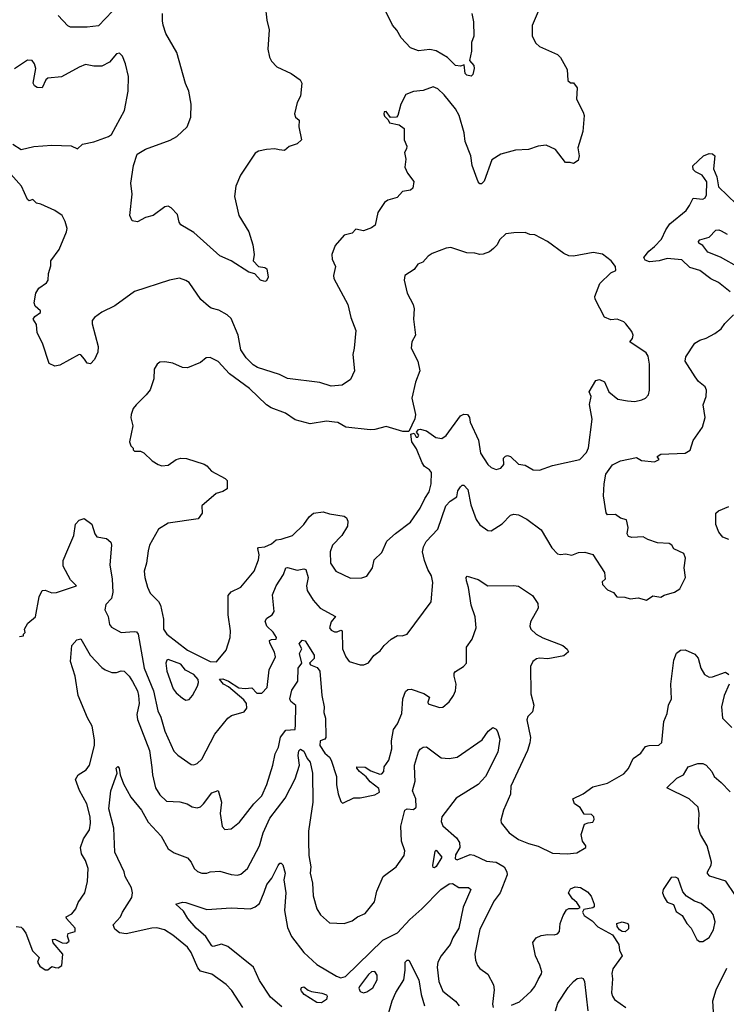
# Model space of a CAD drawing. Extents: x 1690054 to 1842981, y 782881 to 914114.
# Tile 460 of 656: x 1789787 to 1794160, y 806914 to 813007. Entities that reach past the tile are written whole.
import ezdxf

# ---------------------------------------------------------------- set-up
doc = ezdxf.new("R2010")
doc.units = 0

msp = doc.modelspace()

# ---------------------------------------------------------------- linework, layer by layer
at = {"layer": '0CON10XD'}
for points in [[(1790360.5, 813059.5), (1790275, 812968.6), (1790205, 812960.6), (1790101.7, 812961.7), (1790085, 812970), (1790024.1, 813034.1)], [(1791305.4, 813095), (1791316.2, 813005), (1791331.1, 812945), (1791322.9, 812825), (1791333.6, 812775), (1791345, 812750.8), (1791377.5, 812715), (1791466.2, 812675), (1791522.5, 812635), (1791533.3, 812615), (1791524, 812535), (1791504.3, 812495), (1791488, 812425), (1791494.4, 812404.4), (1791516.2, 812385), (1791514, 812345), (1791530, 812265), (1791505, 812240), (1791455, 812222.5), (1791425, 812197.5), (1791392, 812202), (1791365, 812208), (1791315, 812203.8), (1791265, 812193.3), (1791245, 812181.2), (1791153.1, 812045), (1791125, 811977.5), (1791116.5, 811913.5), (1791142.5, 811795), (1791204, 811695), (1791230, 811615), (1791237.5, 811555), (1791232.5, 811515), (1791265, 811481.2), (1791305, 811473.8), (1791316.2, 811465), (1791323.8, 811415), (1791315, 811392.5), (1791305, 811387.5), (1791276.4, 811396.4), (1791242.5, 811435), (1791205, 811446), (1791095, 811516.2), (1791025, 811546.2), (1790865, 811690), (1790785, 811738), (1790774.2, 811755), (1790762.7, 811802.7), (1790725, 811843.3), (1790705, 811853.3), (1790685, 811850), (1790613.6, 811796.4), (1790565, 811782.5), (1790515, 811756.2), (1790483.6, 811763.6), (1790467.5, 811795), (1790482.1, 811927.9), (1790474.5, 811995), (1790490.9, 812105), (1790514.6, 812175), (1790565, 812205.4), (1790718.9, 812261.1), (1790759.2, 812285), (1790823.5, 812345), (1790846.3, 812403.7), (1790848.7, 812485), (1790833.6, 812565), (1790813.5, 812613.5), (1790760, 812805), (1790691.5, 812921.5), (1790673.9, 812973.9), (1790671.1, 813001.1), (1790670.5, 813045)], [(1792995, 813058.8), (1792959.4, 812970.6), (1792959.2, 812905), (1792981.3, 812861.3), (1793005, 812842), (1793115, 812791.2), (1793135, 812773.3), (1793175, 812700), (1793180.3, 812630.3), (1793195, 812617.5), (1793215, 812617.5), (1793237.5, 812585), (1793233.3, 812515), (1793275.3, 812435.3), (1793279.5, 812415), (1793273.1, 812315), (1793240.8, 812215), (1793250, 812165), (1793243.9, 812136.1), (1793215, 812116.7), (1793193.6, 812123.6), (1793165, 812123.3), (1793104, 812205), (1793045, 812231.4), (1792995, 812224.3), (1792935.7, 812204.3), (1792855, 812200), (1792764.2, 812175.8), (1792708.8, 812141.2), (1792661.7, 812008.3), (1792645, 811992), (1792635, 811992), (1792625, 812003.8), (1792586.9, 812105), (1792579.2, 812165), (1792543.6, 812253.6), (1792538.1, 812308.1), (1792506.2, 812415), (1792485, 812456.5), (1792415, 812543.3), (1792375, 812580.6), (1792345, 812591.5), (1792285, 812569.2), (1792225, 812564), (1792177.5, 812545), (1792146.2, 812485), (1792127.5, 812415), (1792120, 812405), (1792081.7, 812401.7), (1792055, 812440), (1792041.7, 812438.3), (1792040, 812425), (1792045, 812410), (1792068.3, 812388.3), (1792075, 812370), (1792135, 812357.5), (1792166.2, 812335), (1792166.7, 812265), (1792182.5, 812225), (1792181.7, 812208.3), (1792167.5, 812185), (1792177.5, 812145), (1792171.2, 812095), (1792187.5, 812057.5), (1792227, 812007), (1792220, 811965), (1792205, 811952.5), (1792156.4, 811943.6), (1792122.3, 811907.7), (1792065, 811890), (1792045, 811876.2), (1792004, 811815), (1791986.2, 811735), (1791965, 811718.8)], [(1792586.2, 813045), (1792596.2, 812995), (1792596.7, 812905), (1792584.1, 812865.9), (1792583.6, 812813.6), (1792570, 812755), (1792596.7, 812725), (1792600, 812705), (1792591.7, 812668.3), (1792581.7, 812658.3), (1792555, 812663.3), (1792543.8, 812675), (1792538.8, 812728.8), (1792515, 812720.6), (1792485, 812723.6), (1792435, 812773.5), (1792363.9, 812813.9), (1792325, 812822.1), (1792255, 812815.4), (1792205, 812834.2), (1792147.9, 812895), (1792121.7, 812941.7), (1792094.6, 812974.6), (1792043.8, 813075)], [(1789745, 812236.9), (1789796.4, 812203.6), (1789875, 812222.9), (1789985, 812231.5), (1790105, 812227.5), (1790145, 812208.9), (1790175, 812237.8), (1790245, 812250.9), (1790336.1, 812283.9), (1790355, 812296.2), (1790435.6, 812445), (1790458.1, 812565), (1790461.2, 812655), (1790441.8, 812735), (1790422.4, 812782.4), (1790405, 812801.2), (1790385, 812797.1), (1790341.9, 812745), (1790295, 812719.6), (1790245, 812720.5), (1790195, 812730), (1790155, 812714.4), (1790045, 812653.3), (1789960, 812645), (1789949.4, 812635), (1789925, 812586), (1789895, 812587.1), (1789877.9, 812597.9), (1789870, 812615), (1789887.5, 812705), (1789879.4, 812735), (1789865, 812755.8), (1789835, 812756.9), (1789753.9, 812703.9)], [(1794184.3, 811324.3), (1794111.4, 811381.4), (1794065, 811404.4), (1793995.4, 811455), (1793934.6, 811475), (1793885, 811520.8), (1793795, 811529.4), (1793745, 811515.3), (1793685, 811509.5), (1793658.7, 811518.7), (1793650.8, 811535), (1793680, 811575), (1793716.6, 811603.4), (1793759.7, 811650.3), (1793785, 811708.1), (1793810.4, 811745), (1793912.4, 811827.6), (1793932.6, 811857.4), (1793955, 811902.5), (1794015, 811897.5), (1794030, 811905), (1794037, 811923), (1794040, 812005), (1794010, 812045), (1793970, 812065), (1793955, 812080), (1793953.6, 812103.6), (1794020, 812165), (1794055, 812180), (1794075, 812178.1), (1794089.2, 812165), (1794081.2, 812085), (1794102, 812035), (1794112.5, 811972.5), (1794223.3, 811865)], [(1791965, 811718.8), (1791915, 811700), (1791868.3, 811711.7), (1791845, 811686.7), (1791795, 811673.8), (1791739.1, 811610.9), (1791718, 811555), (1791720, 811525), (1791740.5, 811480.5), (1791730, 811425), (1791732, 811405), (1791817.5, 811245), (1791836.2, 811165), (1791868, 811085), (1791858, 810975), (1791848.8, 810935), (1791860, 810835), (1791835, 810780), (1791782.5, 810745), (1791715, 810739.4), (1791645, 810762.5), (1791445, 810787.3), (1791395, 810812.7), (1791258, 810855), (1791232, 810872), (1791188.5, 810915), (1791155.6, 810965), (1791138.2, 811055), (1791095, 811157.5), (1791070.2, 811180.2), (1791019.1, 811209.1), (1790972.7, 811222.7), (1790955, 811234.3), (1790908.9, 811275), (1790835, 811380.8), (1790815, 811394), (1790775, 811407.1), (1790715, 811395.6), (1790496.7, 811325), (1790375, 811237.5), (1790295, 811196.9), (1790250, 811165), (1790236, 811145), (1790234.4, 811125), (1790272.5, 810985), (1790270.3, 810949.7), (1790250.8, 810905), (1790225, 810878), (1790205, 810882), (1790187.1, 810907.1), (1790165, 810933.8), (1790155, 810936.2), (1790035, 810868.8), (1790003.6, 810863.6), (1789970, 810880), (1789928.8, 811005), (1789895, 811070), (1789891.7, 811121.7), (1789870, 811155), (1789880, 811170), (1789916.2, 811195), (1789916, 811205), (1789883.3, 811235), (1789876.2, 811255), (1789887.1, 811315), (1789905, 811346), (1789951.7, 811378.3), (1789963.3, 811395), (1789964.1, 811435.9), (1789978.8, 811485), (1789980, 811515), (1790031.1, 811585), (1790077.5, 811695), (1790080.8, 811715), (1790068.1, 811758.1), (1790048.8, 811795), (1790005, 811826), (1789916.7, 811866.7), (1789891.7, 811871.7), (1789868.8, 811895), (1789845, 811887.1), (1789835, 811894.2), (1789797.9, 811977.9), (1789731.2, 812051.2)], [(1791005, 809034.3), (1791064.4, 809105.6), (1791090, 809185), (1791091.9, 809225), (1791078.1, 809325), (1791077.5, 809445), (1791095, 809467.5), (1791155, 809496), (1791238.6, 809595), (1791265.8, 809665), (1791268.1, 809695), (1791260.8, 809735), (1791265, 809741.2), (1791305, 809746.4), (1791346, 809765), (1791375, 809788), (1791405, 809792), (1791475, 809816.2), (1791545, 809884.3), (1791578, 809932), (1791605, 809954.4), (1791665, 809962.5), (1791705, 809948.8), (1791795, 809936.2), (1791810, 809925), (1791818.8, 809905), (1791815.8, 809874.2), (1791781.4, 809815), (1791722, 809755), (1791708.1, 809715), (1791710, 809645), (1791744, 809595), (1791835, 809551.2), (1791905, 809553.8), (1791935.8, 809564.2), (1791970, 809615), (1791980, 809665), (1792028.7, 809711.3), (1792059.7, 809780.3), (1792112.1, 809827.9), (1792205, 809897.5), (1792265, 809983.8), (1792294.4, 810045), (1792322.2, 810085), (1792334.4, 810135), (1792336.2, 810205), (1792322.7, 810222.7), (1792292.8, 810242.8), (1792276.9, 810265), (1792242.4, 810352.4), (1792213.8, 810395), (1792207.5, 810442.5), (1792228.3, 810448.3), (1792240, 810425), (1792250, 810425), (1792256.8, 810436.8), (1792242.5, 810455), (1792255, 810472.5), (1792265, 810473.3), (1792305, 810464), (1792362.1, 810422.1), (1792400, 810415), (1792425.5, 810434.5), (1792515, 810555.7), (1792535, 810565.8), (1792557.5, 810565), (1792571.2, 810545), (1792575, 810517.5), (1792626.5, 810405), (1792638.9, 810325), (1792685, 810254), (1792705, 810236), (1792735, 810224.2), (1792765, 810231.9), (1792784.3, 810255), (1792782, 810295), (1792793, 810307), (1792805, 810310), (1792825, 810304.2), (1792875, 810257.1), (1792915, 810251.4), (1792965, 810221.4), (1793005, 810220.6), (1793085, 810249.5), (1793253.3, 810285), (1793295, 810330), (1793307.8, 810357.8), (1793329.7, 810535), (1793314.4, 810625.6), (1793323.3, 810675), (1793311.2, 810705), (1793352.5, 810775), (1793375, 810780), (1793406, 810766), (1793433.9, 810703.9), (1793489.1, 810659.1), (1793548.8, 810648.8), (1793595, 810644.7), (1793636.7, 810655), (1793660, 810665), (1793678.8, 810685), (1793685.8, 810715), (1793685.6, 810875.6), (1793675.7, 810925), (1793665, 810946), (1793563.3, 811015), (1793580, 811035), (1793584, 811055), (1793575, 811078.8), (1793538.8, 811125), (1793525, 811138), (1793485, 811153.3), (1793445, 811149.2), (1793405.8, 811165.8), (1793347.7, 811277.7), (1793346, 811295), (1793378, 811375), (1793445, 811440), (1793477.5, 811455), (1793475, 811480), (1793447.5, 811515), (1793395, 811557.5), (1793336.4, 811566.4), (1793215, 811543.8), (1793185, 811546), (1793155, 811560), (1793053.3, 811635), (1792975, 811676), (1792945, 811678.6), (1792915, 811690), (1792845, 811688.1), (1792795, 811683.3), (1792757.5, 811645), (1792742.5, 811615), (1792719.3, 811590.7), (1792695, 811570), (1792655, 811556.7), (1792635, 811553.8), (1792603.6, 811563.6), (1792555, 811564), (1792455, 811597.9), (1792427, 811593), (1792340.3, 811559.7), (1792315.8, 811544.2), (1792282.6, 811507.4), (1792252, 811495), (1792229.3, 811460.7), (1792170, 811425), (1792166, 811395), (1792184, 811315), (1792221.2, 811245), (1792228.8, 811218.8), (1792224, 811155), (1792237.5, 811055), (1792213.8, 811015), (1792210, 810975), (1792250, 810895), (1792263.3, 810835), (1792236.2, 810763.8), (1792214.4, 810665.6), (1792235.8, 810565), (1792232.3, 810537.7), (1792195, 810460), (1792158.6, 810458.6), (1792055, 810490.5), (1791985, 810471.2), (1791955, 810470), (1791805.7, 810485.7), (1791755, 810514), (1791735, 810517.1), (1791685, 810522.5), (1791585, 810507.5), (1791491.9, 810531.9), (1791432.7, 810572.7), (1791342.5, 810605), (1791315, 810623.3), (1791210, 810725), (1791085.4, 810815.4), (1791015, 810893.3), (1790965, 810917.5), (1790940, 810915), (1790905, 810886.7), (1790825, 810854), (1790795, 810855.8), (1790735, 810882.5), (1790685, 810891.2), (1790655, 810888.8), (1790636.7, 810875), (1790618.8, 810845), (1790616.7, 810785), (1790593.8, 810716.2), (1790570, 810685), (1790507.5, 810625), (1790489.3, 810600.7), (1790476.7, 810565), (1790473.9, 810543.9), (1790486.2, 810495), (1790466.7, 810395), (1790475, 810370), (1790490, 810355), (1790490, 810345), (1790498.3, 810338.3), (1790535, 810337.5), (1790555, 810327.5), (1790607, 810277), (1790643.9, 810253.9), (1790667, 810247), (1790705, 810250), (1790755, 810286.7), (1790785, 810293.3), (1790818.3, 810291.7), (1790927.7, 810257.7), (1790945, 810247.5), (1790973.9, 810213.9), (1791058.3, 810168.3), (1791070, 810155), (1791070, 810105), (1791045, 810087.5), (1791002.5, 810075), (1790915, 810000), (1790916.4, 809953.6), (1790890.7, 809919.3), (1790705, 809892.2), (1790645.4, 809854.6), (1790590.8, 809755), (1790581.2, 809721.2), (1790571.4, 809645), (1790558.1, 809595), (1790561.4, 809555), (1790578, 809495), (1790595, 809458.8), (1790645, 809407.1), (1790657.5, 809385), (1790677.3, 809297.3), (1790675.9, 809235), (1790697.8, 809205), (1790825.2, 809105), (1790965, 809036.6), (1791005, 809034.3)], [(1794242.4, 811472.4), (1794125, 811538.1), (1794045, 811569.4), (1794015, 811610), (1793991.2, 811625), (1793988.8, 811635), (1793996.7, 811645), (1794055, 811661.2), (1794095, 811704), (1794115, 811707.1), (1794128.8, 811701.2), (1794165, 811680)], [(1789785, 809190), (1789810, 809195), (1789810, 809205), (1789820, 809215), (1789817.5, 809235), (1789836.4, 809273.6), (1789885, 809312.5), (1789907.9, 809435), (1789925, 809476.2), (1789945, 809478), (1789985, 809460.8), (1790015, 809462.9), (1790138.8, 809505), (1790101.2, 809541.2), (1790056.4, 809625), (1790055, 809660), (1790085, 809728.8), (1790121.4, 809815), (1790132, 809885), (1790155, 809910), (1790185, 809921.2), (1790233.8, 809885), (1790251.2, 809825), (1790265, 809806.7), (1790325, 809798), (1790351.2, 809775), (1790355.8, 809755), (1790344.4, 809635), (1790359.5, 809545), (1790363.6, 809465), (1790355.6, 809425), (1790320.8, 809389.2), (1790314.1, 809355), (1790333.8, 809315), (1790342.9, 809265), (1790355, 809248), (1790415, 809215.7), (1790495, 809222.2), (1790508.8, 809218.8), (1790521.1, 809205), (1790558.1, 808995), (1790614.3, 808855), (1790640.8, 808730.8), (1790659.5, 808690.5), (1790684.1, 808604.1), (1790741.7, 808481.7), (1790765.5, 808455.5), (1790848.7, 808398.7), (1790865, 808395.7), (1790886, 808405), (1790915, 808432), (1790995, 808585.7), (1791075, 808686.2), (1791097.7, 808702.3), (1791175.8, 808724.2), (1791192.9, 808747.1), (1791190, 808775), (1791175, 808798.8), (1791078.6, 808878.6), (1791049.1, 808895), (1791023.1, 808926.9), (1791045, 808928.1), (1791079.4, 808915), (1791143.9, 808873.9), (1791181.4, 808868.6), (1791222.8, 808872.8), (1791255, 808840.5), (1791285, 808840), (1791317.5, 808875), (1791331.1, 808985), (1791369.5, 809065), (1791364.3, 809094.3), (1791335, 809150), (1791333.8, 809165), (1791345, 809172.5), (1791373.3, 809175), (1791375.5, 809185), (1791356.5, 809216.5), (1791315.7, 809255), (1791306, 809285), (1791316.8, 809303.2), (1791348.6, 809325), (1791362.5, 809345), (1791352.2, 809447.8), (1791373.5, 809505), (1791420, 809575), (1791433.1, 809615), (1791445, 809618.5), (1791505, 809600.3), (1791545, 809608.9), (1791556.9, 809605), (1791572.9, 809555), (1791561.3, 809505), (1791566.2, 809475), (1791602.2, 809415), (1791646, 809365), (1791741.2, 809315), (1791715, 809281.4), (1791705.3, 809245), (1791715, 809230.3), (1791735, 809219.1), (1791751.2, 809218.8), (1791775, 809230), (1791782, 809225), (1791783.9, 809115), (1791805, 809063.8), (1791825, 809036), (1791895, 809015.7), (1791917.5, 809015), (1791945, 809028), (1791977.9, 809072.1), (1791995.4, 809084.6), (1792018.5, 809101.5), (1792043.3, 809135), (1792086.2, 809175), (1792125, 809196), (1792155, 809194.5), (1792184.3, 809205), (1792334, 809405), (1792344.3, 809525), (1792335, 809566.7), (1792312.9, 809605), (1792291.7, 809661.7), (1792280.9, 809715), (1792286.5, 809745), (1792302.2, 809777.8), (1792373.8, 809855), (1792425, 809998.2), (1792451, 810029), (1792492.9, 810055), (1792497.7, 810092.3), (1792515, 810116), (1792525, 810126.2), (1792535, 810126), (1792560.6, 810100.6), (1792578.5, 810005), (1792611.5, 809915), (1792635, 809880.8), (1792685, 809846.2), (1792705, 809843.8), (1792772.1, 809887.9), (1792825, 809942), (1792845, 809947.5), (1792873.2, 809943.2), (1792925, 809915.6), (1793015, 809851.2), (1793080.1, 809740.1), (1793115, 809703.1), (1793135, 809697.5), (1793165, 809702.5), (1793205, 809693.9), (1793245, 809710), (1793285, 809713.3), (1793335, 809697.5), (1793407, 809587), (1793410, 809545), (1793391.7, 809528.3), (1793395, 809513.3), (1793425, 809480), (1793463, 809463), (1793482.5, 809435), (1793533, 809433), (1793565, 809423.3), (1793615, 809430), (1793666.1, 809416.1), (1793705, 809441.2), (1793755, 809434), (1793775, 809446.7), (1793840, 809465), (1793872.5, 809485), (1793907.5, 809555), (1793900, 809615), (1793908, 809675), (1793896.7, 809705), (1793835, 809733.3), (1793822.5, 809755), (1793805.8, 809765.8), (1793735, 809771.2), (1793675, 809790), (1793645, 809807.5), (1793575, 809802.5), (1793555, 809810), (1793547.5, 809825), (1793552.5, 809865), (1793543, 809913), (1793505, 809922), (1793475, 809945.8), (1793425, 809944.2), (1793416.7, 809955), (1793401.2, 810061.2), (1793404, 810135), (1793414.3, 810195), (1793455, 810252.7), (1793505, 810278.4), (1793605, 810298.3), (1793635, 810279.8), (1793715, 810270.7), (1793744, 810285), (1793732.9, 810305), (1793755, 810319.7), (1793905, 810324.4), (1793936.7, 810343.3), (1793955.8, 810404.2), (1794013.3, 810485), (1794030, 810545), (1794017.1, 810625), (1794035.7, 810675), (1794038.6, 810715), (1794029.2, 810735), (1793988.3, 810768.3), (1793968.3, 810798.3), (1793905.7, 810895), (1793909.7, 810920.3), (1793966, 811005), (1793995.4, 811024.6), (1794035, 811037.1), (1794088.6, 811065), (1794128.1, 811095), (1794152, 811128), (1794205, 811180.8)], [(1794175, 809791.4), (1794138.1, 809805), (1794115, 809836), (1794095.8, 809884.2), (1794096.4, 809953.6), (1794111.7, 809968.3), (1794175, 809995.4)], [(1790248.8, 808551.2), (1790235, 808635.8), (1790207, 808687), (1790149.6, 808825), (1790130, 808945), (1790102.1, 809035), (1790110, 809135), (1790139.5, 809170.5), (1790165, 809176.2), (1790222.9, 809075), (1790295, 808999.4), (1790315, 808984.4), (1790357, 808967), (1790385, 808967.5), (1790415, 808978.6), (1790433.3, 808975), (1790465, 808944.3), (1790485, 808911.9), (1790515.2, 808855.2), (1790522.8, 808825), (1790526.1, 808775), (1790512.6, 808707.4), (1790515, 808676.7), (1790590.8, 808485), (1790605, 808380), (1790608.8, 808335), (1790627.8, 808255), (1790655, 808210.8), (1790695, 808171.1), (1790778.3, 808168.3), (1790824.3, 808154.3), (1790855, 808136.2), (1790885, 808130), (1790905, 808136.7), (1790924.2, 808155.8), (1790975, 808223.3), (1791015, 808237.5), (1791035.6, 808165.6), (1791026.9, 808095), (1791040, 808015), (1791055.9, 807995.9), (1791095, 808000.8), (1791148, 808042), (1791236.5, 808155), (1791286.4, 808205), (1791316, 808274), (1791354.4, 808395), (1791367.9, 808465), (1791388.2, 808505), (1791401.5, 808568.5), (1791435, 808610.3), (1791491.2, 808615), (1791494.6, 808645.4), (1791495, 808763.3), (1791465, 808788.8), (1791459.2, 808805), (1791472.1, 808857.9), (1791508.1, 808915), (1791510, 808995), (1791533.5, 809026.5), (1791519.5, 809085), (1791532.5, 809115), (1791515.7, 809145), (1791535, 809168.8), (1791553, 809163), (1791609.2, 809075), (1791610, 809055), (1791580, 809025), (1791586.2, 809015), (1791628.3, 808998.3), (1791644, 808975), (1791657.3, 808825), (1791671.2, 808755), (1791669.4, 808719.4), (1791678.9, 808685), (1791680.6, 808565), (1791675.5, 808554.5), (1791646.5, 808545), (1791643.5, 808515), (1791675, 808467.8), (1791704.5, 808444.5), (1791714.5, 808424.5), (1791748.6, 808325), (1791747.3, 808272.7), (1791757.7, 808217.7), (1791775, 808170), (1791785, 808160), (1791791.7, 808161.7), (1791855, 808191.2), (1791895, 808192.5), (1791985, 808211.4), (1792013.1, 808226.9), (1792009.4, 808249.4), (1791955, 808291.8), (1791931.1, 808321.1), (1791890.8, 808355), (1791873.8, 808375), (1791872.5, 808385), (1791925, 808382.2), (1791959.3, 808359.3), (1792015, 808338.9), (1792028.6, 808341.4), (1792040.8, 808355), (1792042.9, 808385), (1792070.6, 808425), (1792090, 808495), (1792088.9, 808545), (1792100, 808615), (1792125, 808649.2), (1792152.3, 808715), (1792157.3, 808805), (1792175, 808851.2), (1792188.3, 808861.7), (1792210, 808865), (1792288.5, 808838.5), (1792324.2, 808815), (1792313.1, 808785), (1792315, 808773.8), (1792385, 808751.2), (1792405, 808753.8), (1792444.3, 808785.7), (1792472, 808825), (1792483.8, 808855), (1792488.6, 808895), (1792475.4, 808945), (1792476.9, 808963.1), (1792485, 808974.4), (1792534.2, 809005), (1792551.4, 809025), (1792551.4, 809125), (1792586.5, 809173.5), (1792612.2, 809245), (1792605, 809312.5), (1792581.5, 809385), (1792564.4, 809494.4), (1792552, 809535), (1792550, 809555), (1792557, 809563), (1792625, 809544.2), (1792685, 809504.2), (1792845, 809506.7), (1792875, 809501.2), (1792960, 809445), (1792993.8, 809395), (1792996.1, 809366.1), (1792948.7, 809281.3), (1792944.4, 809255), (1792950, 809235), (1792984.3, 809205), (1793025, 809181.5), (1793147.5, 809135), (1793175, 809112.5), (1793183.3, 809095), (1793155, 809071.4), (1793055, 809051.5), (1793005, 809056.7), (1792985, 809051.9), (1792963.1, 809035), (1792948.1, 809005), (1792951.4, 808835), (1792968.9, 808765), (1792961.4, 808725), (1792932.5, 808695), (1792925.5, 808675), (1792947.8, 808565), (1792945, 808532.5), (1792929.5, 808485), (1792826.2, 808265), (1792824, 808215), (1792782, 808115), (1792764.4, 808055), (1792767.7, 808037.7), (1792816.7, 807975), (1792875, 807934), (1792935, 807908.8), (1792995, 807894), (1793085, 807850), (1793175, 807846), (1793235, 807851.2), (1793290, 807885), (1793290, 807895), (1793270, 807925), (1793261.2, 807965), (1793281.7, 808028.3), (1793305, 808037.5), (1793335, 808042.5), (1793342.9, 808057.1), (1793341.1, 808075), (1793325, 808090), (1793280.7, 808090.7), (1793255, 808132.5), (1793220, 808155), (1793210, 808185), (1793275, 808216.2), (1793335, 808260), (1793425, 808282.5), (1793525, 808341.2), (1793555, 808373.3), (1793582.9, 808435), (1793630.9, 808469.1), (1793659.7, 808510.3), (1793683.2, 808516.8), (1793742.3, 808517.7), (1793761.2, 808535), (1793774.1, 808665), (1793794.2, 808715), (1793803.2, 808765), (1793821, 808805), (1793816.9, 808895), (1793834.6, 809045), (1793852.7, 809087.3), (1793877.5, 809105), (1793905, 809108.8), (1793965, 809081.4), (1793986.8, 809056.8), (1794002.2, 808995), (1794026, 808955), (1794055, 808938.1), (1794075, 808940), (1794155, 808969.2), (1794175, 808956.2)], [(1790815, 808797.5), (1790835, 808800), (1790855.7, 808825), (1790886.3, 808883.7), (1790894.5, 808905.5), (1790891.5, 808925), (1790865, 808956), (1790812.3, 808982.3), (1790785, 809018.9), (1790705, 809047.5), (1790696.7, 809045), (1790691.9, 809025), (1790697.9, 808975), (1790736.4, 808866.4), (1790755, 808841.1), (1790795, 808809.4), (1790815, 808797.5)], [(1794177.5, 808895), (1794146.7, 808825), (1794129.5, 808755), (1794137.5, 808685), (1794195, 808627.5)], [(1791167.1, 806895), (1791099.1, 806999.1), (1791065, 807037.5), (1790975, 807100), (1790905, 807118.9), (1790889.4, 807139.4), (1790848.9, 807235), (1790825, 807268), (1790735, 807343.1), (1790683.3, 807375), (1790635, 807387.1), (1790604.1, 807385.9), (1790445, 807350), (1790405, 807356.9), (1790375, 807380), (1790365, 807406.2), (1790410.6, 807455), (1790423.1, 807485), (1790480.8, 807575), (1790485.2, 807604.8), (1790478.7, 807635), (1790440.4, 807705), (1790432.9, 807735), (1790376.2, 807855), (1790369.1, 808005), (1790338.8, 808125), (1790350, 808235), (1790390, 808345), (1790384.2, 808375.8), (1790393.6, 808386.4), (1790403.3, 808375), (1790408.8, 808335), (1790429.3, 808279.3), (1790475.4, 808195.4), (1790541.5, 808115), (1790582.5, 808042.5), (1790663.1, 807955), (1790705, 807876), (1790742, 807852), (1790825, 807821.4), (1790848.1, 807795), (1790865.7, 807755), (1790886.5, 807736.5), (1790915, 807725.7), (1790944.4, 807725.6), (1790965.6, 807734.4), (1791025, 807738.6), (1791095, 807718.1), (1791135.5, 807714.5), (1791155, 807720), (1791196, 807754), (1791271.6, 807895), (1791294.7, 807975), (1791334.1, 808065.9), (1791430.5, 808189.5), (1791491.1, 808308.9), (1791518.7, 808395), (1791509.6, 808455), (1791515, 808483.3), (1791525, 808492.5), (1791545, 808480), (1791566.9, 808435), (1791585, 808412.9), (1791599.1, 808345), (1791600.2, 808165), (1791574.7, 807985.3), (1791573.9, 807923.9), (1791576.5, 807835), (1791588.2, 807765), (1791583.8, 807725), (1791598.2, 807665), (1791602.5, 807585), (1791625.8, 807505), (1791648.3, 807468.3), (1791705, 807418.8), (1791795, 807413.8), (1791845, 807432), (1791876.7, 807455), (1791925, 807476), (1791982.4, 807547.6), (1791996.9, 807615), (1792036.9, 807705), (1792116, 807765), (1792165.8, 807835), (1792170, 807865), (1792149.6, 807925), (1792145.9, 808015.9), (1792171.5, 808115), (1792185.3, 808124.7), (1792225, 808119.7), (1792240.6, 808135), (1792238.6, 808185), (1792217.1, 808235), (1792235.2, 808295), (1792233.2, 808335), (1792231.1, 808395), (1792255, 808477.5), (1792265, 808493.8), (1792285, 808506.7), (1792305, 808507.5), (1792395, 808438.9), (1792444.5, 808435.5), (1792495, 808442.9), (1792649.1, 808550.9), (1792686.1, 808603.9), (1792715, 808626.7), (1792735, 808617.5), (1792745, 808602.5), (1792759.4, 808555), (1792745.5, 808475), (1792669.7, 808325), (1792625, 808275.3), (1792489, 808191), (1792399.4, 808075), (1792396, 808045), (1792405, 808019.3), (1792491.2, 807945), (1792509.5, 807915), (1792511.9, 807885), (1792485, 807840), (1792482.5, 807815), (1792495, 807807.5), (1792575, 807841.3), (1792597.1, 807837.1), (1792675, 807799.5), (1792735, 807793.5), (1792785.9, 807765.9), (1792802.5, 807735), (1792803.5, 807715), (1792760.9, 807605), (1792723.3, 807555), (1792635, 807378.8), (1792603.3, 807225), (1792607.3, 807187.3), (1792620, 807155), (1792635.7, 807135.7), (1792685, 807102), (1792719.2, 807035), (1792722.9, 807005), (1792712.9, 806915), (1792716.7, 806895)], [(1789765, 807396.2), (1789795, 807391.2), (1789805, 807383.8), (1789823.8, 807355), (1789867.1, 807245), (1789907.5, 807205), (1789897.5, 807175), (1789910.7, 807150.7), (1789945, 807127.5), (1789961.7, 807128.3), (1789985, 807147.5), (1790007, 807143), (1790025, 807140), (1790047.5, 807155), (1790053.3, 807225), (1789993.8, 807295), (1789990, 807315), (1790005, 807316.7), (1790050, 807295), (1790076.4, 807293.6), (1790092.5, 807305), (1790083, 807337), (1790087, 807353), (1790130, 807365), (1790130, 807385), (1790076.7, 807445), (1790073.6, 807456.4), (1790110, 807475), (1790133.3, 807505), (1790148.8, 807545), (1790190, 807605), (1790206, 807675), (1790210, 807755), (1790195, 807803.8), (1790168.9, 807845), (1790163.6, 807885), (1790181.1, 807938.9), (1790218.6, 807995), (1790225.5, 808034.5), (1790223.3, 808075), (1790203.3, 808155), (1790157.6, 808237.6), (1790133.1, 808305), (1790149.5, 808335), (1790197.5, 808365), (1790218.2, 808395), (1790249.5, 808515), (1790248.8, 808551.2)], [(1794212.2, 807595), (1794157.2, 807677.2), (1794057.7, 807707.7), (1794044.4, 807724.4), (1794044.8, 807735.2), (1794067.5, 807775), (1794068.9, 807795), (1794041.5, 807895), (1794000.4, 807965), (1793987.7, 808005), (1793992.8, 808095), (1793985.4, 808135), (1793930, 808185), (1793792.5, 808255), (1793855, 808312.9), (1793895, 808335.5), (1793925.2, 808384.8), (1793984.4, 808404.4), (1794015, 808404.7), (1794035.3, 808395.3), (1794070.9, 808355), (1794085.6, 808325), (1794127.8, 808287.8), (1794185, 808229.2)], [(1792355, 807759.5), (1792345, 807761.2), (1792343.7, 807773.7), (1792358.3, 807861.7), (1792365, 807867.5), (1792399.4, 807825), (1792365, 807766.5), (1792355, 807759.5)], [(1791300.7, 807609.3), (1791315.8, 807655), (1791348, 807695), (1791385.7, 807774.3), (1791397, 807787), (1791405, 807787.5), (1791415, 807776.7), (1791430, 807725), (1791421.2, 807685), (1791433.3, 807603.3), (1791426.4, 807495), (1791445, 807388.8), (1791469.3, 807335), (1791545, 807235.6), (1791625, 807160), (1791747.8, 807087.8), (1791775, 807078.6), (1791802.5, 807087.5), (1792035, 807310.8), (1792125, 807357.5), (1792200.7, 807439.3), (1792275.4, 807505), (1792394.3, 807625.7), (1792445, 807660.8), (1792465, 807662.5), (1792505, 807637.3), (1792565, 807636.4), (1792580, 807625), (1792532.5, 807515), (1792505.3, 807385), (1792467.2, 807325), (1792450.8, 807285), (1792395.3, 807214.7), (1792375.4, 807175), (1792371.5, 807145), (1792381.8, 807055), (1792406.7, 806995), (1792485, 806934.3), (1792506.9, 806905)], [(1793995, 807302.5), (1794015, 807303.3), (1794055, 807328.8), (1794080, 807375), (1794091.4, 807425), (1794079.8, 807469.8), (1794067, 807487), (1794005, 807537.5), (1793963.6, 807553.6), (1793913.8, 807583.8), (1793891.4, 807611.4), (1793862.9, 807692.9), (1793845, 807701.9), (1793820, 807700), (1793770, 807625), (1793766.2, 807605), (1793775, 807577.5), (1793795, 807546.7), (1793833, 807533), (1793849.5, 807489.5), (1793886.7, 807465), (1793916.7, 807415), (1793943.3, 807385), (1793977.5, 807315), (1793995, 807302.5)], [(1792831.5, 806908.5), (1792879.3, 806930.7), (1792952.5, 806995), (1792974.5, 807025), (1792995, 807068.8), (1793016.8, 807103.2), (1793017.5, 807115), (1793006.1, 807156.1), (1792979.2, 807215), (1792962.4, 807297.6), (1792984, 807325), (1793015, 807339.5), (1793055, 807346.4), (1793095.5, 807344.5), (1793115, 807350.8), (1793127.1, 807365), (1793132, 807415), (1793151.1, 807465), (1793171.9, 807498.1), (1793185, 807506.8), (1793242.7, 807507.3), (1793255.6, 807514.4), (1793235, 807543.6), (1793207.3, 807567.3), (1793184.4, 807605), (1793195, 807630), (1793225, 807641.8), (1793256.9, 807636.9), (1793301.1, 807611.1), (1793323.8, 807583.8), (1793341.4, 807535), (1793341.4, 807518.6), (1793335, 807510.8), (1793278.2, 807501.8), (1793270.8, 807485), (1793279.6, 807465), (1793330.1, 807430.1), (1793365, 807393.5), (1793455.2, 807345.2), (1793494.1, 807285), (1793499.4, 807249.4), (1793516.2, 807215), (1793457.3, 807135), (1793451.2, 807105), (1793455, 807072.5)], [(1791409.1, 806899.1), (1791339.4, 806959.4), (1791271.1, 807061.1), (1791234.5, 807145), (1791075, 807272.2), (1791035, 807286.2), (1790985, 807271.8), (1790975, 807275.6), (1790938.4, 807335), (1790878.4, 807385), (1790828.5, 807445), (1790800.4, 807490.4), (1790752.5, 807535), (1790795, 807545.8), (1790815, 807544.2), (1790945, 807501.4), (1791095, 807511.1), (1791215, 807504.4), (1791245, 807517.1), (1791271.1, 807538.9), (1791300.7, 807609.3)], [(1793535, 807363.6), (1793515, 807364), (1793498.5, 807375), (1793484.2, 807395), (1793482.5, 807415), (1793515, 807424), (1793550, 807415), (1793555.8, 807405), (1793555, 807382.5), (1793535, 807363.6)], [(1792063.2, 806835), (1792091.6, 806935), (1792115, 806988.1), (1792165.4, 807065), (1792173.6, 807125), (1792172.9, 807175), (1792185, 807188), (1792195, 807186.7), (1792256.4, 807065), (1792271.8, 806975), (1792291.5, 806905)], [(1791915, 806986.5), (1791935, 806991.4), (1791972.8, 807017.2), (1791998.9, 807065), (1791999.4, 807095), (1791985, 807118), (1791965, 807114.4), (1791945, 807098.2), (1791889.1, 807025), (1791886.8, 807015), (1791895, 806993.6), (1791915, 806986.5)], [(1793102.9, 806875), (1793117.6, 806922.4), (1793181.7, 807018.3), (1793215, 807056.2), (1793238.1, 807075), (1793265, 807079.2), (1793274.6, 807074.6), (1793281.9, 807055), (1793303.8, 806875)], [(1794080.8, 806865), (1794077.8, 806935), (1794096.7, 807005), (1794162.9, 807137.1)], [(1791655, 806924.5), (1791625, 806925.8), (1791546.7, 806975), (1791530, 806995), (1791526.7, 807005), (1791531.7, 807018.3), (1791545, 807022.5), (1791571.4, 807001.4), (1791592.9, 806992.9), (1791655.9, 806984.1), (1791685, 806972.9), (1791689.6, 806965), (1791685.8, 806945), (1791655, 806924.5)], [(1793455, 807072.5), (1793448.8, 806985), (1793455.5, 806965), (1793467.5, 806945), (1793537.7, 806895)]]:
    msp.add_lwpolyline(points, dxfattribs=at)

doc.saveas('drawing.dxf')
